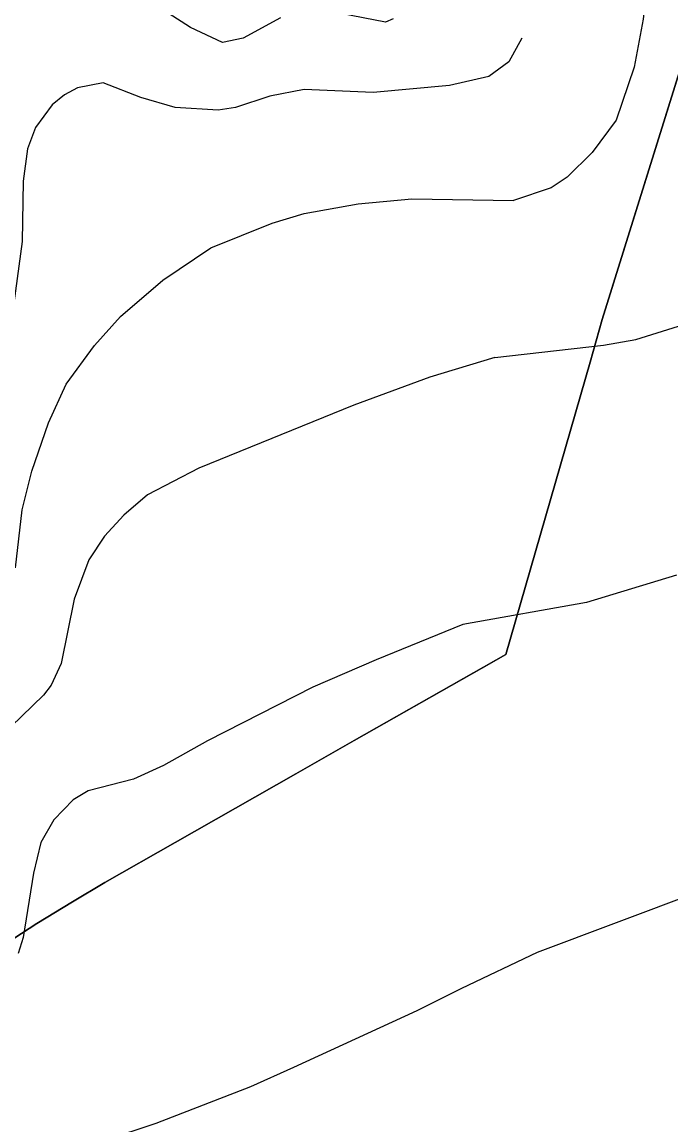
# Model space of a CAD drawing. Extents: x -662620 to -656370, y -1067090 to -1062990.
# Drawn here: x -661098.4 to -660925.4, y -1064880.6 to -1064586.3 of the extents above; entities that cross this region are included whole.
import ezdxf

# ---------------------------------------------------------------- set-up
doc = ezdxf.new("R2010")
doc.units = 0
for name, color, linetype in [('HRANICE_KATASTRÁLNÍHO_ÚZEMÍ', 7, 'Continuous'), ('OBVOD_PÚ', 7, 'Continuous'), ('ORNÁ_PŮDA_-_STÁVAJÍCÍ', 7, 'Continuous'), ('VRSTEVNICE_ZDŮRAZNĚNÁ', 7, 'Continuous'), ('VRSTEVNICE_ZÁKLADNÍ', 7, 'Continuous')]:
    doc.layers.add(name, color=color, linetype=linetype)

msp = doc.modelspace()

# ---------------------------------------------------------------- linework, layer by layer
at = {"layer": 'HRANICE_KATASTRÁLNÍHO_ÚZEMÍ'}
for points in [[(-660848.9, -1064370.56), (-660855.01, -1064387.41), (-660859.54, -1064396.94), (-660862.81, -1064404.09), (-660868.23, -1064420.91), (-660875.99, -1064440.58), (-660885.41, -1064472.99), (-660886.79, -1064477.85), (-660893.34, -1064500.94), (-660906.91, -1064547.27), (-660913.99, -1064570.06), (-660943.73, -1064665.62), (-660946.92, -1064677.07), (-660969.47, -1064755.07)], [(-660969.47, -1064755.07), (-660975.8, -1064758.7), (-661009.83, -1064778.02)], [(-660969.47, -1064755.07), (-661009.83, -1064778.02)], [(-661084.87, -1065119.64), (-661102.37, -1065118.14), (-661115.38, -1065113.28), (-661120.59, -1065112.54), (-661124.08, -1065111.42), (-661154.7, -1065102.6), (-661181.01, -1065095.82), (-661227.54, -1065081.27), (-661226.55, -1065066.83), (-661222.69, -1065010.84), (-661214.86, -1064940.22), (-661208.58, -1064894.23), (-661159.02, -1064867.91), (-661135.27, -1064853.42), (-661113.22, -1064839.07), (-661094.5, -1064826.83), (-661084.94, -1064821.08), (-661076.37, -1064815.88), (-661057.62, -1064805.24), (-661041.47, -1064796.07), (-661025.44, -1064786.92), (-661009.83, -1064778.02)]]:
    msp.add_lwpolyline(points, dxfattribs=at)
at = {"layer": 'OBVOD_PÚ'}
for points in [[(-660913.99, -1064570.06), (-660943.73, -1064665.62)], [(-660946.92, -1064677.07), (-660943.73, -1064665.62)], [(-660946.92, -1064677.07), (-660969.47, -1064755.07)], [(-660969.47, -1064755.07), (-661009.83, -1064778.02)], [(-660969.47, -1064755.07), (-660975.8, -1064758.7)], [(-660975.8, -1064758.7), (-661009.83, -1064778.02)], [(-661009.83, -1064778.02), (-661025.44, -1064786.92)], [(-661025.44, -1064786.92), (-661041.47, -1064796.07)], [(-661041.47, -1064796.07), (-661057.62, -1064805.24)], [(-661057.62, -1064805.24), (-661076.37, -1064815.88)], [(-661076.37, -1064815.88), (-661084.94, -1064821.08)], [(-661084.94, -1064821.08), (-661094.5, -1064826.83)], [(-661094.5, -1064826.83), (-661113.22, -1064839.07)]]:
    msp.add_lwpolyline(points, dxfattribs=at)
at = {"layer": 'ORNÁ_PŮDA_-_STÁVAJÍCÍ'}
for p, q in [((-660943.73, -1064665.62), (-660913.99, -1064570.06)), ((-660946.92, -1064677.07), (-660943.73, -1064665.62)), ((-660969.47, -1064755.07), (-660946.92, -1064677.07)), ((-660975.8, -1064758.7), (-660969.47, -1064755.07)), ((-661009.83, -1064778.02), (-660975.8, -1064758.7)), ((-661025.44, -1064786.92), (-661009.83, -1064778.02)), ((-661041.47, -1064796.07), (-661025.44, -1064786.92)), ((-661057.62, -1064805.24), (-661041.47, -1064796.07)), ((-661076.37, -1064815.88), (-661057.62, -1064805.24)), ((-661084.94, -1064821.08), (-661076.37, -1064815.88)), ((-661094.5, -1064826.83), (-661084.94, -1064821.08)), ((-661113.22, -1064839.07), (-661094.5, -1064826.83))]:
    msp.add_line(p, q, dxfattribs=at)
msp.add_lwpolyline([(-661196.69, -1064887.92), (-661159.01, -1064867.92), (-661135.27, -1064853.42), (-661113.22, -1064839.07), (-661094.5, -1064826.83), (-661084.94, -1064821.08), (-661076.37, -1064815.88), (-661057.62, -1064805.24), (-661041.47, -1064796.07), (-661025.44, -1064786.92), (-661009.83, -1064778.02), (-660975.8, -1064758.7), (-660969.47, -1064755.07), (-660946.92, -1064677.07), (-660943.73, -1064665.62), (-660913.99, -1064570.06)], dxfattribs=at)
at = {"layer": 'VRSTEVNICE_ZDŮRAZNĚNÁ'}
for points in [[(-660923.92, -1064733.85), (-660947.93, -1064741.14), (-660980.88, -1064747.02)], [(-660980.88, -1064747.02), (-661004, -1064756.45), (-661020.87, -1064763.78), (-661048.97, -1064778.12), (-661060.72, -1064784.71), (-661068.75, -1064788.3), (-661080.79, -1064791.45), (-661084.81, -1064793.89), (-661089.97, -1064799.19), (-661093.41, -1064805.21), (-661095.41, -1064813.38), (-661098.14, -1064830.59), (-661099.43, -1064834.89)]]:
    msp.add_lwpolyline(points, dxfattribs=at)
at = {"layer": 'VRSTEVNICE_ZÁKLADNÍ'}
for points in [[(-660922.49, -1064488.72), (-660926.06, -1064494.86), (-660928.49, -1064502.01), (-660930.06, -1064512.02), (-660930.35, -1064562.33), (-660932.78, -1064585.48), (-660935.21, -1064598.35), (-660939.99, -1064612.46), (-660946.36, -1064621.07), (-660953.08, -1064627.65), (-660957.37, -1064630.54), (-660967.4, -1064633.91)], [(-660922.49, -1064488.72), (-660926.06, -1064494.86), (-660928.49, -1064502.01), (-660930.06, -1064512.02), (-660930.35, -1064562.33), (-660932.78, -1064585.48), (-660935.21, -1064598.35), (-660939.99, -1064612.46), (-660946.36, -1064621.07), (-660953.08, -1064627.65), (-660957.37, -1064630.54), (-660967.4, -1064633.91)], [(-661029.47, -1064585.16), (-661039.5, -1064590.61), (-661044.95, -1064591.76), (-661053.55, -1064587.74), (-661059.43, -1064583.87)], [(-661029.47, -1064585.16), (-661039.5, -1064590.61), (-661044.95, -1064591.76), (-661053.55, -1064587.74), (-661059.43, -1064583.87)], [(-660999.51, -1064585.45), (-661001.52, -1064586.31), (-661013.41, -1064584.02)], [(-660999.51, -1064585.45), (-661001.52, -1064586.31), (-661013.41, -1064584.02)], [(-660965.19, -1064590.54), (-660968.67, -1064596.9), (-660973.99, -1064600.79), (-660984.46, -1064603.23), (-661004.81, -1064605.09), (-661023.16, -1064604.23), (-661032.34, -1064606.09), (-661041.51, -1064609.1), (-661046.1, -1064609.82), (-661057.57, -1064609.1), (-661066.74, -1064606.38), (-661076.78, -1064602.51), (-661083.66, -1064603.8), (-661087.1, -1064605.66), (-661090.4, -1064608.39), (-661094.84, -1064614.41), (-661096.99, -1064620.14), (-661098.14, -1064628.74), (-661098.42, -1064644.8), (-661103.44, -1064682.36)], [(-660965.19, -1064590.54), (-660968.67, -1064596.9), (-660973.99, -1064600.79), (-660984.46, -1064603.23), (-661004.81, -1064605.09), (-661023.16, -1064604.23), (-661032.34, -1064606.09), (-661041.51, -1064609.1), (-661046.1, -1064609.82), (-661057.57, -1064609.1), (-661066.74, -1064606.38), (-661076.78, -1064602.51), (-661083.66, -1064603.8), (-661087.1, -1064605.66), (-661090.4, -1064608.39), (-661094.84, -1064614.41), (-661096.99, -1064620.14), (-661098.14, -1064628.74), (-661098.42, -1064644.8), (-661103.44, -1064682.36)], [(-661100.14, -1064731.96), (-661098.42, -1064716.48), (-661095.84, -1064706.15), (-661091.4, -1064693.25), (-661086.67, -1064682.93), (-661079.07, -1064672.61), (-661072.19, -1064664.87), (-661060.86, -1064655.12), (-661048.11, -1064646.52), (-661031.76, -1064639.93), (-661023.16, -1064637.34), (-661008.83, -1064634.76), (-660994.49, -1064633.47), (-660967.4, -1064633.91)], [(-661100.14, -1064731.96), (-661098.42, -1064716.48), (-661095.84, -1064706.15), (-661091.4, -1064693.25), (-661086.67, -1064682.93), (-661079.07, -1064672.61), (-661072.19, -1064664.87), (-661060.86, -1064655.12), (-661048.11, -1064646.52), (-661031.76, -1064639.93), (-661023.16, -1064637.34), (-661008.83, -1064634.76), (-660994.49, -1064633.47), (-660967.4, -1064633.91)], [(-660972.39, -1064675.77), (-660943.36, -1064672.53), (-660934.78, -1064670.96), (-660921.92, -1064666.96)], [(-660972.39, -1064675.77), (-660943.36, -1064672.53), (-660934.78, -1064670.96), (-660921.92, -1064666.96)], [(-660972.39, -1064675.77), (-660989.65, -1064681.06), (-661009.97, -1064688.52), (-661051.26, -1064705.29), (-661065.02, -1064712.46), (-661071.33, -1064717.91), (-661076.49, -1064723.5), (-661080.65, -1064729.81), (-661084.52, -1064740.27), (-661087.96, -1064757.48), (-661090.68, -1064763.21), (-661092.69, -1064765.93), (-661107.17, -1064779.84)], [(-660972.39, -1064675.77), (-660989.65, -1064681.06), (-661009.97, -1064688.52), (-661051.26, -1064705.29), (-661065.02, -1064712.46), (-661071.33, -1064717.91), (-661076.49, -1064723.5), (-661080.65, -1064729.81), (-661084.52, -1064740.27), (-661087.96, -1064757.48), (-661090.68, -1064763.21), (-661092.69, -1064765.93), (-661107.17, -1064779.84)], [(-660759.11, -1064883.07), (-660763.4, -1064877.78), (-660766.83, -1064871.35), (-660768.84, -1064861.34), (-660770.12, -1064820.47), (-660772.69, -1064789.88), (-660773.69, -1064785.88), (-660775.98, -1064781.87), (-660780.13, -1064777.87), (-660787.56, -1064776.3), (-660796.13, -1064778.16), (-660827.3, -1064792.31), (-660844.45, -1064798.88), (-660856.45, -1064802.17), (-660880.47, -1064807.46), (-660918.2, -1064818.46), (-660961.08, -1064834.62), (-660981.24, -1064844.18), (-660993.16, -1064850.12)], [(-660759.11, -1064883.07), (-660763.4, -1064877.78), (-660766.83, -1064871.35), (-660768.84, -1064861.34), (-660770.12, -1064820.47), (-660772.69, -1064789.88), (-660773.69, -1064785.88), (-660775.98, -1064781.87), (-660780.13, -1064777.87), (-660787.56, -1064776.3), (-660796.13, -1064778.16), (-660827.3, -1064792.31), (-660844.45, -1064798.88), (-660856.45, -1064802.17), (-660880.47, -1064807.46), (-660918.2, -1064818.46), (-660961.08, -1064834.62), (-660981.24, -1064844.18), (-660993.16, -1064850.12)], [(-660993.16, -1064850.12), (-661026.03, -1064865.28), (-661037.5, -1064870.44), (-661062.73, -1064880.19), (-661076.49, -1064884.77)], [(-660993.16, -1064850.12), (-661026.03, -1064865.28), (-661037.5, -1064870.44), (-661062.73, -1064880.19), (-661076.49, -1064884.77)]]:
    msp.add_lwpolyline(points, dxfattribs=at)

doc.saveas('drawing.dxf')
